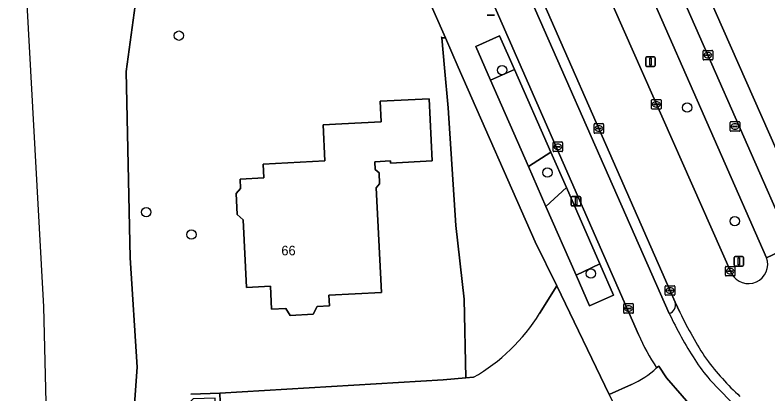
# Model space of a CAD drawing. Extents: x 161772 to 163126, y 383092 to 383917.
# Drawn here: x 161772.4 to 161850.9, y 383617.5 to 383657 of the extents above; entities that cross this region are included whole.
import ezdxf

# ---------------------------------------------------------------- set-up
doc = ezdxf.new("R2010")
doc.units = 0
for name, color, linetype in [('IMGEO_Berm_groen', 7, 'Continuous'), ('IMGEO_Berm_open', 7, 'Continuous'), ('IMGEO_Boom', 7, 'Continuous'), ('IMGEO_Erf', 7, 'Continuous'), ('IMGEO_Fietspad_gesloten', 7, 'Continuous'), ('IMGEO_Groenvoorziening', 7, 'Continuous'), ('IMGEO_Hek', 7, 'Continuous'), ('IMGEO_Kolk', 7, 'Continuous'), ('IMGEO_Lichtmast', 7, 'Continuous'), ('IMGEO_Muur', 7, 'Continuous'), ('IMGEO_Pand', 7, 'Continuous'), ('IMGEO_Pand_nummerreeks', 7, 'Continuous'), ('IMGEO_Rijbaan_lokaal_gesloten', 7, 'Continuous'), ('IMGEO_Rijbaan_lokaal_open', 7, 'Continuous'), ('IMGEO_Rioolput', 7, 'Continuous'), ('IMGEO_Voetpad_open', 7, 'Continuous'), ('IMGEO_Waterloop', 7, 'Continuous')]:
    doc.layers.add(name, color=color, linetype=linetype)

msp = doc.modelspace()

# ---------------------------------------------------------------- linework, layer by layer
at = {"layer": 'IMGEO_Berm_groen'}
for points in [[(161827.778, 383673.884), (161827.802, 383673.772), (161828.685, 383671.696), (161847.105, 383630.044)], [(161850.755, 383631.686), (161832.241, 383673.849)]]:
    msp.add_lwpolyline(points, dxfattribs=at)
msp.add_arc((161848.875, 383630.986), 2.006, 208.01927, 20.42317, dxfattribs=at)
at = {"layer": 'IMGEO_Berm_open'}
for points in [[(161841.223, 383627.05), (161821.443, 383672.088)], [(161820.22, 383671.534), (161820.43, 383671.148), (161821.26, 383669.867), (161840.616, 383625.863)]]:
    msp.add_lwpolyline(points, dxfattribs=at)
msp.add_arc((161840.318, 383626.764), 0.949, 288.30278, 17.52925, dxfattribs=at)
at = {"layer": 'IMGEO_Boom'}
for centre in [(161789.475, 383654.848), (161823.186, 383651.248), (161842.483, 383647.347), (161827.916, 383640.56), (161786.076, 383636.435), (161847.446, 383635.495), (161790.78, 383634.1), (161832.444, 383630.026)]:
    msp.add_circle(centre, 0.489, dxfattribs=at)
at = {"layer": 'IMGEO_Erf'}
for points in [[(161837.522, 383675.277), (161855.752, 383633.957), (161859.069, 383626.438)], [(161790.74, 383617.443), (161793.739, 383617.542), (161817.043, 383618.945), (161819.392, 383619.142), (161819.224, 383627.364), (161818.345, 383635.055), (161817.563, 383647.33), (161817.174, 383651.488), (161816.883, 383654.604), (161817.278, 383654.613), (161813.346, 383663.539), (161812.505, 383663.981), (161801.383, 383663.413), (161785.549, 383662.605), (161783.973, 383651.118), (161784.415, 383631.687), (161785.139, 383620.256), (161784.85, 383616.411)]]:
    msp.add_lwpolyline(points, dxfattribs=at)
msp.add_lwpolyline([(161810.577, 383645.851), (161810.467, 383648.011), (161815.572, 383648.271), (161815.904, 383641.773), (161811.561, 383641.551), (161811.55, 383641.774), (161809.919, 383641.691), (161809.959, 383640.893), (161810.355, 383640.536), (161810.414, 383639.381), (161810.055, 383638.984), (161810.613, 383628.055), (161805.12, 383627.774), (161805.178, 383626.646), (161803.899, 383626.581), (161803.489, 383625.78), (161801.094, 383625.658), (161800.617, 383626.395), (161799.136, 383626.32), (161799.015, 383628.702), (161796.538, 383628.576), (161796.177, 383635.642), (161795.558, 383636.202), (161795.446, 383638.394), (161795.905, 383638.902), (161795.855, 383639.882), (161798.342, 383640.009), (161798.268, 383641.459), (161804.712, 383641.789), (161804.52, 383645.542), (161806.485, 383645.642)], close=True, dxfattribs=at)
at = {"layer": 'IMGEO_Fietspad_gesloten'}
msp.add_lwpolyline([(161834.91, 383674.953), (161832.241, 383673.849), (161850.755, 383631.686), (161853.403, 383632.915)], close=True, dxfattribs=at)
for points in [[(161840.616, 383625.863), (161821.26, 383669.867), (161820.43, 383671.148), (161820.22, 383671.534), (161815.539, 383669.977)], [(161818.958, 383665.769), (161837.393, 383623.671)], [(161839.302, 383620.185), (161839.535, 383620.38), (161840.313, 383619.153), (161843.588, 383615.4), (161844.768, 383614.048)], [(161849.918, 383614.172), (161847.611, 383616.161), (161846.982, 383616.74), (161844.859, 383618.96)]]:
    msp.add_lwpolyline(points, dxfattribs=at)
for centre, radius, start, end in [((161880.916, 383645.029), 44.625, 205.43484, 212.492), ((161860.422, 383634.017), 25.246, 204.19132, 213.22059), ((161856.729, 383629.567), 15.919, 212.315, 221.78243)]:
    msp.add_arc(centre, radius, start, end, dxfattribs=at)
at = {"layer": 'IMGEO_Groenvoorziening'}
for points in [[(161822.922, 383654.835), (161820.431, 383653.708), (161821.964, 383650.216), (161824.468, 383651.318)], [(161824.468, 383651.318), (161821.964, 383650.216), (161825.923, 383641.197), (161828.261, 383642.691)], [(161828.261, 383642.691), (161825.923, 383641.197), (161827.762, 383637.009), (161829.885, 383638.997)], [(161829.885, 383638.997), (161827.762, 383637.009), (161830.899, 383629.861), (161833.384, 383631.038)], [(161833.384, 383631.038), (161830.899, 383629.861), (161832.3, 383626.67), (161834.812, 383627.791)]]:
    msp.add_lwpolyline(points, close=True, dxfattribs=at)
for points in [[(161818.619, 383651.567), (161817.278, 383654.613), (161816.883, 383654.604), (161817.174, 383651.488), (161817.563, 383647.33), (161818.345, 383635.055), (161819.224, 383627.364), (161819.392, 383619.142), (161820.191, 383619.209)], [(161827.088, 383625.865), (161828.883, 383628.752), (161826.641, 383633.356), (161818.619, 383651.567)]]:
    msp.add_lwpolyline(points, dxfattribs=at)
msp.add_arc((161810.716, 383635.929), 19.218, 299.54078, 328.42177, dxfattribs=at)
at = {"layer": 'IMGEO_Hek'}
for points in [[(161816.883, 383654.604), (161816.871, 383654.723)], [(161817.174, 383651.488), (161816.883, 383654.604)], [(161817.563, 383647.33), (161817.174, 383651.488)]]:
    msp.add_lwpolyline(points, dxfattribs=at)
at = {"layer": 'IMGEO_Kolk'}
for p, q in [((161844.145, 383652.385), (161844.145, 383653.237)), ((161844.22, 383653.311), (161845.072, 383653.311)), ((161845.146, 383653.237), (161845.146, 383652.385)), ((161844.404, 383652.805), (161844.404, 383652.817)), ((161844.842, 383652.768), (161844.444, 383652.768)), ((161844.447, 383652.854), (161844.845, 383652.854)), ((161844.656, 383652.531), (161844.631, 383652.531)), ((161844.633, 383653.091), (161844.658, 383653.091)), ((161844.888, 383652.817), (161844.888, 383652.805)), ((161845.072, 383652.311), (161844.22, 383652.311)), ((161838.766, 383647.257), (161838.766, 383648.109)), ((161838.841, 383648.183), (161839.693, 383648.183)), ((161839.068, 383647.726), (161839.466, 383647.726)), ((161839.254, 383647.963), (161839.279, 383647.963)), ((161839.767, 383648.109), (161839.767, 383647.257)), ((161839.693, 383647.183), (161838.841, 383647.183)), ((161839.025, 383647.677), (161839.025, 383647.689)), ((161839.463, 383647.64), (161839.065, 383647.64)), ((161839.277, 383647.403), (161839.252, 383647.403)), ((161839.509, 383647.689), (161839.509, 383647.677)), ((161832.77, 383644.741), (161832.77, 383645.593)), ((161832.845, 383645.667), (161833.697, 383645.667)), ((161833.258, 383645.447), (161833.283, 383645.447)), ((161833.771, 383645.593), (161833.771, 383644.741)), ((161833.697, 383644.667), (161832.845, 383644.667)), ((161833.029, 383645.161), (161833.029, 383645.173)), ((161833.467, 383645.124), (161833.069, 383645.124)), ((161833.072, 383645.21), (161833.47, 383645.21)), ((161833.281, 383644.887), (161833.256, 383644.887)), ((161833.513, 383645.173), (161833.513, 383645.161)), ((161828.498, 383642.831), (161828.498, 383643.683)), ((161828.573, 383643.757), (161829.425, 383643.757)), ((161828.757, 383643.251), (161828.757, 383643.263)), ((161829.195, 383643.214), (161828.797, 383643.214)), ((161828.8, 383643.3), (161829.198, 383643.3)), ((161828.986, 383643.537), (161829.011, 383643.537)), ((161829.241, 383643.263), (161829.241, 383643.251)), ((161829.499, 383643.683), (161829.499, 383642.831)), ((161829.425, 383642.757), (161828.573, 383642.757)), ((161829.009, 383642.977), (161828.984, 383642.977)), ((161846.47, 383629.854), (161846.47, 383630.706)), ((161846.545, 383630.78), (161847.397, 383630.78)), ((161846.958, 383630.56), (161846.983, 383630.56)), ((161847.471, 383630.706), (161847.471, 383629.854)), ((161847.397, 383629.78), (161846.545, 383629.78)), ((161846.729, 383630.274), (161846.729, 383630.286)), ((161847.167, 383630.237), (161846.769, 383630.237)), ((161846.772, 383630.323), (161847.17, 383630.323)), ((161846.981, 383630), (161846.956, 383630)), ((161847.213, 383630.286), (161847.213, 383630.274)), ((161840.196, 383627.834), (161840.196, 383628.686)), ((161840.271, 383628.76), (161841.123, 383628.76)), ((161840.455, 383628.254), (161840.455, 383628.266)), ((161840.893, 383628.217), (161840.495, 383628.217)), ((161840.498, 383628.303), (161840.896, 383628.303)), ((161840.684, 383628.54), (161840.709, 383628.54)), ((161840.939, 383628.266), (161840.939, 383628.254)), ((161841.197, 383628.686), (161841.197, 383627.834)), ((161841.123, 383627.76), (161840.271, 383627.76)), ((161840.707, 383627.98), (161840.682, 383627.98)), ((161835.868, 383625.965), (161835.868, 383626.817)), ((161835.943, 383626.891), (161836.795, 383626.891)), ((161836.356, 383626.671), (161836.381, 383626.671)), ((161836.869, 383626.817), (161836.869, 383625.965)), ((161836.795, 383625.891), (161835.943, 383625.891)), ((161836.127, 383626.385), (161836.127, 383626.397)), ((161836.565, 383626.348), (161836.167, 383626.348)), ((161836.17, 383626.434), (161836.568, 383626.434)), ((161836.379, 383626.111), (161836.354, 383626.111)), ((161836.611, 383626.397), (161836.611, 383626.385))]:
    msp.add_line(p, q, dxfattribs=at)
for points in [[(161844.145, 383652.385), (161844.145, 383653.237)], [(161844.22, 383653.311), (161845.072, 383653.311)], [(161845.146, 383653.237), (161845.146, 383652.385)], [(161845.072, 383652.311), (161844.22, 383652.311)], [(161838.766, 383647.257), (161838.766, 383648.109)], [(161838.841, 383648.183), (161839.693, 383648.183)], [(161839.767, 383648.109), (161839.767, 383647.257)], [(161839.693, 383647.183), (161838.841, 383647.183)], [(161832.77, 383644.741), (161832.77, 383645.593)], [(161832.845, 383645.667), (161833.697, 383645.667)], [(161833.771, 383645.593), (161833.771, 383644.741)], [(161833.697, 383644.667), (161832.845, 383644.667)], [(161828.498, 383642.831), (161828.498, 383643.683)], [(161828.573, 383643.757), (161829.425, 383643.757)], [(161829.499, 383643.683), (161829.499, 383642.831)], [(161829.425, 383642.757), (161828.573, 383642.757)], [(161846.47, 383629.854), (161846.47, 383630.706)], [(161846.545, 383630.78), (161847.397, 383630.78)], [(161847.471, 383630.706), (161847.471, 383629.854)], [(161847.397, 383629.78), (161846.545, 383629.78)], [(161840.196, 383627.834), (161840.196, 383628.686)], [(161840.271, 383628.76), (161841.123, 383628.76)], [(161841.197, 383628.686), (161841.197, 383627.834)], [(161841.123, 383627.76), (161840.271, 383627.76)], [(161835.868, 383625.965), (161835.868, 383626.817)], [(161835.943, 383626.891), (161836.795, 383626.891)], [(161836.869, 383626.817), (161836.869, 383625.965)], [(161836.795, 383625.891), (161835.943, 383625.891)]]:
    msp.add_lwpolyline(points, dxfattribs=at)
for centre, radius, start, end in [((161844.222, 383653.235), 0.0765, 91.55205, 178.44795), ((161844.222, 383653.235), 0.0765, 91.55205, 178.44795), ((161845.07, 383653.235), 0.0765, 1.55205, 88.44795), ((161845.07, 383653.235), 0.0765, 1.55205, 88.44795), ((161844.444, 383652.814), 0.0403, 85.87752, 175.75265), ((161844.441, 383652.804), 0.0366, 178.93798, 274.71019), ((161844.845, 383652.811), 0.043, 264.86636, 352.45326), ((161844.849, 383652.816), 0.0386, 1.73085, 96.63898), ((161844.222, 383652.387), 0.0765, 181.55205, 268.44795), ((161844.222, 383652.387), 0.0765, 181.55205, 268.44795), ((161845.07, 383652.387), 0.0765, 271.55205, 358.44795), ((161845.07, 383652.387), 0.0765, 271.55205, 358.44795), ((161838.843, 383648.107), 0.0765, 91.55205, 178.44795), ((161838.843, 383648.107), 0.0765, 91.55205, 178.44795), ((161839.065, 383647.686), 0.0403, 85.87752, 175.75265), ((161839.47, 383647.688), 0.0386, 1.73085, 96.63898), ((161839.691, 383648.107), 0.0765, 1.55205, 88.44795), ((161839.691, 383648.107), 0.0765, 1.55205, 88.44795), ((161838.843, 383647.259), 0.0765, 181.55205, 268.44795), ((161838.843, 383647.259), 0.0765, 181.55205, 268.44795), ((161839.062, 383647.676), 0.0366, 178.93798, 274.71019), ((161839.466, 383647.683), 0.043, 264.86636, 352.45326), ((161839.691, 383647.259), 0.0765, 271.55205, 358.44795), ((161839.691, 383647.259), 0.0765, 271.55205, 358.44795), ((161832.847, 383645.591), 0.0765, 91.55205, 178.44795), ((161832.847, 383645.591), 0.0765, 91.55205, 178.44795), ((161833.695, 383645.591), 0.0765, 1.55205, 88.44795), ((161833.695, 383645.591), 0.0765, 1.55205, 88.44795), ((161832.847, 383644.743), 0.0765, 181.55205, 268.44795), ((161832.847, 383644.743), 0.0765, 181.55205, 268.44795), ((161833.069, 383645.17), 0.0403, 85.87752, 175.75265), ((161833.066, 383645.16), 0.0366, 178.93798, 274.71019), ((161833.47, 383645.167), 0.043, 264.86636, 352.45326), ((161833.474, 383645.172), 0.0386, 1.73085, 96.63898), ((161833.695, 383644.743), 0.0765, 271.55205, 358.44795), ((161833.695, 383644.743), 0.0765, 271.55205, 358.44795), ((161828.575, 383643.681), 0.0765, 91.55205, 178.44795), ((161828.575, 383643.681), 0.0765, 91.55205, 178.44795), ((161828.797, 383643.26), 0.0403, 85.87752, 175.75265), ((161828.794, 383643.25), 0.0366, 178.93798, 274.71019), ((161829.198, 383643.257), 0.043, 264.86636, 352.45326), ((161829.202, 383643.262), 0.0386, 1.73085, 96.63898), ((161829.423, 383643.681), 0.0765, 1.55205, 88.44795), ((161829.423, 383643.681), 0.0765, 1.55205, 88.44795), ((161828.575, 383642.833), 0.0765, 181.55205, 268.44795), ((161828.575, 383642.833), 0.0765, 181.55205, 268.44795), ((161829.423, 383642.833), 0.0765, 271.55205, 358.44795), ((161829.423, 383642.833), 0.0765, 271.55205, 358.44795), ((161846.547, 383630.704), 0.0765, 91.55205, 178.44795), ((161846.547, 383630.704), 0.0765, 91.55205, 178.44795), ((161847.395, 383630.704), 0.0765, 1.55205, 88.44795), ((161847.395, 383630.704), 0.0765, 1.55205, 88.44795), ((161846.547, 383629.856), 0.0765, 181.55205, 268.44795), ((161846.547, 383629.856), 0.0765, 181.55205, 268.44795), ((161846.769, 383630.283), 0.0403, 85.87752, 175.75265), ((161846.766, 383630.273), 0.0366, 178.93798, 274.71019), ((161847.17, 383630.28), 0.043, 264.86636, 352.45326), ((161847.174, 383630.285), 0.0386, 1.73085, 96.63898), ((161847.395, 383629.856), 0.0765, 271.55205, 358.44795), ((161847.395, 383629.856), 0.0765, 271.55205, 358.44795), ((161840.273, 383628.684), 0.0765, 91.55205, 178.44795), ((161840.273, 383628.684), 0.0765, 91.55205, 178.44795), ((161840.495, 383628.263), 0.0403, 85.87752, 175.75265), ((161840.492, 383628.253), 0.0366, 178.93798, 274.71019), ((161840.896, 383628.26), 0.043, 264.86636, 352.45326), ((161840.9, 383628.265), 0.0386, 1.73085, 96.63898), ((161841.121, 383628.684), 0.0765, 1.55205, 88.44795), ((161841.121, 383628.684), 0.0765, 1.55205, 88.44795), ((161840.273, 383627.836), 0.0765, 181.55205, 268.44795), ((161840.273, 383627.836), 0.0765, 181.55205, 268.44795), ((161841.121, 383627.836), 0.0765, 271.55205, 358.44795), ((161841.121, 383627.836), 0.0765, 271.55205, 358.44795), ((161835.945, 383626.815), 0.0765, 91.55205, 178.44795), ((161835.945, 383626.815), 0.0765, 91.55205, 178.44795), ((161836.793, 383626.815), 0.0765, 1.55205, 88.44795), ((161836.793, 383626.815), 0.0765, 1.55205, 88.44795), ((161835.945, 383625.967), 0.0765, 181.55205, 268.44795), ((161835.945, 383625.967), 0.0765, 181.55205, 268.44795), ((161836.167, 383626.394), 0.0403, 85.87752, 175.75265), ((161836.164, 383626.384), 0.0366, 178.93798, 274.71019), ((161836.568, 383626.391), 0.043, 264.86636, 352.45326), ((161836.572, 383626.396), 0.0386, 1.73085, 96.63898), ((161836.793, 383625.967), 0.0765, 271.55205, 358.44795), ((161836.793, 383625.967), 0.0765, 271.55205, 358.44795)]:
    msp.add_arc(centre, radius, start, end, dxfattribs=at)
for centre, major_axis, ratio, start_param, end_param in [((161844.632, 383652.811), (-0.387, 0.002), 0.722429, 4.712389, 7.853982), ((161844.657, 383652.811), (-0.39, 0.002), 0.717154, 1.570796, 4.712389), ((161839.253, 383647.683), (-0.387, 0.002), 0.722429, 4.712389, 7.853982), ((161839.278, 383647.683), (-0.39, 0.002), 0.717154, 1.570796, 4.712389), ((161833.257, 383645.167), (-0.387, 0.002), 0.722429, 4.712389, 7.853982), ((161833.282, 383645.167), (-0.39, 0.002), 0.717154, 1.570796, 4.712389), ((161828.985, 383643.257), (-0.387, 0.002), 0.722429, 4.712389, 7.853982), ((161829.01, 383643.257), (-0.39, 0.002), 0.717154, 1.570796, 4.712389), ((161846.957, 383630.28), (-0.387, 0.002), 0.722429, 4.712389, 7.853982), ((161846.982, 383630.28), (-0.39, 0.002), 0.717154, 1.570796, 4.712389), ((161840.683, 383628.26), (-0.387, 0.002), 0.722429, 4.712389, 7.853982), ((161840.708, 383628.26), (-0.39, 0.002), 0.717154, 1.570796, 4.712389), ((161836.355, 383626.391), (-0.387, 0.002), 0.722429, 4.712389, 7.853982), ((161836.38, 383626.391), (-0.39, 0.002), 0.717154, 1.570796, 4.712389)]:
    msp.add_ellipse(centre, major_axis=major_axis, ratio=ratio, start_param=start_param, end_param=end_param, dxfattribs=at)
at = {"layer": 'IMGEO_Lichtmast'}
for p, q in [((161822.402, 383656.997), (161821.612, 383656.997)), ((161821.612, 383656.997), (161822.402, 383656.997)), ((161838.159, 383651.732), (161838.159, 383652.532)), ((161838.159, 383652.532), (161838.159, 383651.732)), ((161838.259, 383652.632), (161839.049, 383652.632)), ((161839.049, 383652.632), (161838.259, 383652.632)), ((161839.149, 383652.532), (161839.149, 383651.732)), ((161839.149, 383651.732), (161839.149, 383652.532)), ((161839.049, 383651.632), (161838.259, 383651.632)), ((161838.259, 383651.632), (161839.049, 383651.632)), ((161830.401, 383637.179), (161830.401, 383637.979)), ((161830.401, 383637.979), (161830.401, 383637.179)), ((161830.501, 383638.079), (161831.291, 383638.079)), ((161831.291, 383638.079), (161830.501, 383638.079)), ((161831.391, 383637.979), (161831.391, 383637.179)), ((161831.391, 383637.179), (161831.391, 383637.979)), ((161831.291, 383637.079), (161830.501, 383637.079)), ((161830.501, 383637.079), (161831.291, 383637.079)), ((161847.377, 383630.909), (161847.377, 383631.709)), ((161847.377, 383631.709), (161847.377, 383630.909)), ((161847.477, 383631.809), (161848.267, 383631.809)), ((161848.267, 383631.809), (161847.477, 383631.809)), ((161848.367, 383631.709), (161848.367, 383630.909)), ((161848.367, 383630.909), (161848.367, 383631.709)), ((161848.267, 383630.809), (161847.477, 383630.809)), ((161847.477, 383630.809), (161848.267, 383630.809))]:
    msp.add_line(p, q, dxfattribs=at)
for points in [[(161838.579, 383652.507), (161838.729, 383652.507), (161838.729, 383651.757), (161838.579, 383651.757), (161838.579, 383652.507)], [(161830.821, 383637.954), (161830.971, 383637.954), (161830.971, 383637.204), (161830.821, 383637.204), (161830.821, 383637.954)], [(161847.797, 383631.684), (161847.947, 383631.684), (161847.947, 383630.934), (161847.797, 383630.934), (161847.797, 383631.684)]]:
    msp.add_lwpolyline(points, dxfattribs=at)
for centre, start, end in [((161838.259, 383652.532), 90, 180), ((161838.259, 383652.532), 90, 180), ((161839.049, 383652.532), 0, 90), ((161839.049, 383652.532), 360, 90), ((161838.259, 383651.732), 180, 270), ((161838.259, 383651.732), 180, 270), ((161839.049, 383651.732), 270, 0), ((161839.049, 383651.732), 270, 0), ((161830.501, 383637.979), 90, 180), ((161830.501, 383637.979), 90, 180), ((161831.291, 383637.979), 0, 90), ((161831.291, 383637.979), 360, 90), ((161830.501, 383637.179), 180, 270), ((161830.501, 383637.179), 180, 270), ((161831.291, 383637.179), 270, 0), ((161831.291, 383637.179), 270, 0), ((161847.477, 383631.709), 90, 180), ((161847.477, 383631.709), 90, 180), ((161848.267, 383631.709), 0, 90), ((161848.267, 383631.709), 360, 90), ((161847.477, 383630.909), 180, 270), ((161847.477, 383630.909), 180, 270), ((161848.267, 383630.909), 270, 0), ((161848.267, 383630.909), 270, 0)]:
    msp.add_arc(centre, 0.1, start, end, dxfattribs=at)
at = {"layer": 'IMGEO_Muur'}
msp.add_lwpolyline([(161793.769, 383616.66), (161793.739, 383617.542), (161790.74, 383617.443)], dxfattribs=at)
at = {"layer": 'IMGEO_Pand'}
msp.add_lwpolyline([(161810.055, 383638.984), (161810.414, 383639.381), (161810.355, 383640.536), (161809.959, 383640.893), (161809.919, 383641.691), (161811.55, 383641.774), (161811.561, 383641.551), (161815.904, 383641.773), (161815.572, 383648.271), (161810.467, 383648.011), (161810.577, 383645.851), (161806.485, 383645.642), (161804.52, 383645.542), (161804.712, 383641.789), (161798.268, 383641.459), (161798.342, 383640.009), (161795.855, 383639.882), (161795.905, 383638.902), (161795.446, 383638.394), (161795.558, 383636.202), (161796.177, 383635.642), (161796.538, 383628.576), (161799.015, 383628.702), (161799.136, 383626.32), (161800.617, 383626.395), (161801.094, 383625.658), (161803.489, 383625.78), (161803.899, 383626.581), (161805.178, 383626.646), (161805.12, 383627.774), (161810.613, 383628.055)], close=True, dxfattribs=at)
at = {"layer": 'IMGEO_Rijbaan_lokaal_gesloten'}
for points in [[(161828.685, 383671.696), (161827.802, 383673.772), (161827.778, 383673.884), (161821.443, 383672.088), (161841.223, 383627.05), (161841.73, 383625.986)], [(161847.105, 383630.044), (161828.685, 383671.696)], [(161855.665, 383627.848), (161853.403, 383632.915), (161850.755, 383631.686)]]:
    msp.add_lwpolyline(points, dxfattribs=at)
for centre, radius, start, end in [((161848.875, 383630.986), 2.006, 208.01927, 20.42317), ((161875.952, 383642.116), 37.833, 205.23631, 213.75791), ((161867.977, 383638.734), 29.368, 216.92017, 227.11465)]:
    msp.add_arc(centre, radius, start, end, dxfattribs=at)
at = {"layer": 'IMGEO_Rijbaan_lokaal_open'}
for points in [[(161841.73, 383625.986), (161841.223, 383627.05)], [(161836.684, 383618.449), (161834.366, 383617.406), (161836.802, 383612.456), (161839.22, 383613.498), (161843.588, 383615.4), (161840.313, 383619.153), (161839.535, 383620.38), (161839.302, 383620.185)], [(161844.859, 383618.96), (161846.982, 383616.74), (161847.611, 383616.161)]]:
    msp.add_lwpolyline(points, dxfattribs=at)
for centre, radius, start, end in [((161840.318, 383626.764), 0.949, 288.30278, 17.52925), ((161880.916, 383645.029), 44.625, 205.43484, 212.492), ((161875.952, 383642.116), 37.833, 205.23631, 213.75791), ((161856.729, 383629.567), 15.919, 212.315, 221.78243), ((161867.977, 383638.734), 29.368, 216.92017, 227.11465), ((161832.402, 383627.748), 10.237, 294.72316, 312.37368)]:
    msp.add_arc(centre, radius, start, end, dxfattribs=at)
at = {"layer": 'IMGEO_Rioolput'}
for p, q in [((161846.968, 383644.953), (161846.968, 383645.805)), ((161847.043, 383645.879), (161847.895, 383645.879)), ((161847.227, 383645.373), (161847.227, 383645.385)), ((161847.27, 383645.422), (161847.668, 383645.422)), ((161847.456, 383645.659), (161847.481, 383645.659)), ((161847.711, 383645.385), (161847.711, 383645.373)), ((161847.969, 383645.805), (161847.969, 383644.953)), ((161847.895, 383644.879), (161847.043, 383644.879)), ((161847.665, 383645.336), (161847.267, 383645.336)), ((161847.479, 383645.099), (161847.454, 383645.099))]:
    msp.add_line(p, q, dxfattribs=at)
for points in [[(161846.968, 383644.953), (161846.968, 383645.805)], [(161847.043, 383645.879), (161847.895, 383645.879)], [(161847.969, 383645.805), (161847.969, 383644.953)], [(161847.895, 383644.879), (161847.043, 383644.879)]]:
    msp.add_lwpolyline(points, dxfattribs=at)
for centre, radius, start, end in [((161847.045, 383645.803), 0.0765, 91.55205, 178.44795), ((161847.045, 383645.803), 0.0765, 91.55205, 178.44795), ((161847.267, 383645.382), 0.0403, 85.87752, 175.75265), ((161847.264, 383645.372), 0.0366, 178.93798, 274.71019), ((161847.668, 383645.379), 0.043, 264.86636, 352.45326), ((161847.672, 383645.384), 0.0386, 1.73085, 96.63898), ((161847.893, 383645.803), 0.0765, 1.55205, 88.44795), ((161847.893, 383645.803), 0.0765, 1.55205, 88.44795), ((161847.045, 383644.955), 0.0765, 181.55205, 268.44795), ((161847.045, 383644.955), 0.0765, 181.55205, 268.44795), ((161847.893, 383644.955), 0.0765, 271.55205, 358.44795), ((161847.893, 383644.955), 0.0765, 271.55205, 358.44795)]:
    msp.add_arc(centre, radius, start, end, dxfattribs=at)
for centre, major_axis, ratio, start_param, end_param in [((161847.455, 383645.379), (-0.387, 0.002), 0.722429, 4.712389, 7.853982), ((161847.48, 383645.379), (-0.39, 0.002), 0.717154, 1.570796, 4.712389)]:
    msp.add_ellipse(centre, major_axis=major_axis, ratio=ratio, start_param=start_param, end_param=end_param, dxfattribs=at)
at = {"layer": 'IMGEO_Voetpad_open'}
for points in [[(161859.069, 383626.438), (161855.752, 383633.957), (161837.522, 383675.277), (161834.91, 383674.953), (161853.403, 383632.915), (161855.665, 383627.848)], [(161818.958, 383665.769), (161813.346, 383663.539), (161817.278, 383654.613), (161818.619, 383651.567), (161826.641, 383633.356), (161828.883, 383628.752), (161834.366, 383617.406), (161836.684, 383618.449)], [(161837.393, 383623.671), (161818.958, 383665.769)], [(161834.366, 383617.406), (161828.883, 383628.752), (161827.088, 383625.865)], [(161820.191, 383619.209), (161819.392, 383619.142), (161817.043, 383618.945), (161793.739, 383617.542), (161793.769, 383616.66), (161793.279, 383616.644), (161793.266, 383617.036), (161790.957, 383616.96), (161790.258, 383616.227), (161790.353, 383614.341), (161790.697, 383614.358), (161790.721, 383613.869), (161789.888, 383613.827), (161789.308, 383613.415), (161786.015, 383613.286), (161786.019, 383613.186), (161785.569, 383613.171), (161784.786, 383613.145), (161784.371, 383613.131), (161784.608, 383607.669), (161785.786, 383607.699), (161790.313, 383607.816), (161800.765, 383608.087)]]:
    msp.add_lwpolyline(points, dxfattribs=at)
msp.add_lwpolyline([(161821.964, 383650.216), (161820.431, 383653.708), (161822.922, 383654.835), (161824.468, 383651.318), (161828.261, 383642.691), (161829.885, 383638.997), (161833.384, 383631.038), (161834.812, 383627.791), (161832.3, 383626.67), (161830.899, 383629.861), (161827.762, 383637.009), (161825.923, 383641.197)], close=True, dxfattribs=at)
for centre, radius, start, end in [((161810.716, 383635.929), 19.218, 299.54078, 328.42177), ((161860.422, 383634.017), 25.246, 204.19132, 213.22059), ((161832.402, 383627.748), 10.237, 294.72316, 312.37368)]:
    msp.add_arc(centre, radius, start, end, dxfattribs=at)
at = {"layer": 'IMGEO_Waterloop'}
msp.add_lwpolyline([(161784.85, 383616.411), (161785.139, 383620.256), (161784.415, 383631.687), (161783.973, 383651.118), (161785.549, 383662.605), (161784.931, 383665.577), (161784.297, 383668.606), (161784.185, 383668.936), (161783.155, 383671.972), (161781.975, 383675.454), (161781.476, 383676.923), (161780.516, 383679.754), (161779.941, 383681.449), (161772.394, 383680.25), (161775.352, 383626.562), (161775.868, 383605.176)], dxfattribs=at)

# ---------------------------------------------------------------- texts
at = {"layer": 'IMGEO_Pand_nummerreeks'}
msp.add_text('66', height=1, dxfattribs=at).set_placement((161800.165, 383631.93))

doc.saveas('drawing.dxf')
